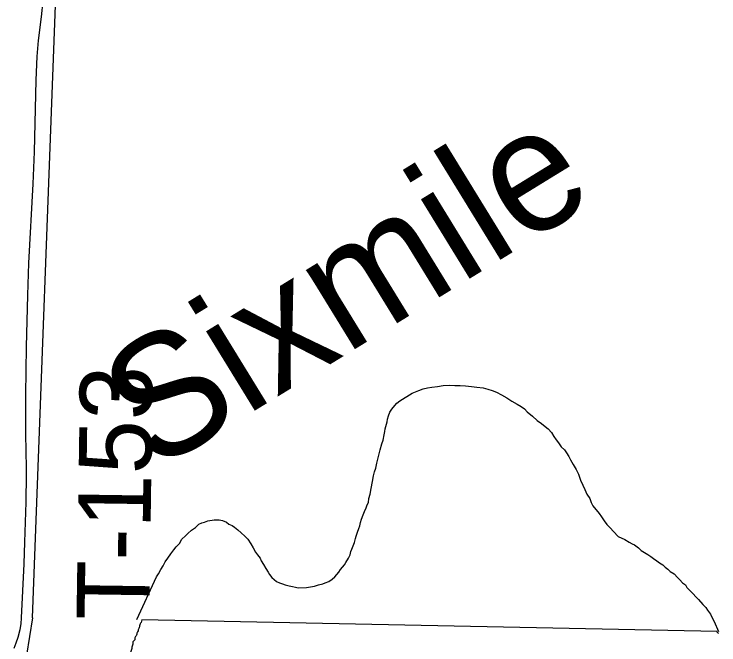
# Model space of a CAD drawing. Extents: x 2.1 to 73.9, y 4 to 26.
# Drawn here: x 46.594 to 46.8693, y 20.2914 to 20.5378 of the extents above; entities that cross this region are included whole.
import ezdxf

# ---------------------------------------------------------------- set-up
doc = ezdxf.new("R2010")
doc.units = 0
for name, color, linetype in [('GM_X_Major_River', 7, 'Continuous'), ('GM_X_Minor_Lake', 7, 'Continuous'), ('GM_X_Minor_River', 7, 'Continuous'), ('GM_X_Minor_River_Text', 7, 'Continuous'), ('GM_X_Township_Road', 7, 'Continuous'), ('GM_X_Township_Road_Text', 7, 'Continuous')]:
    doc.layers.add(name, color=color, linetype=linetype)

msp = doc.modelspace()

# ---------------------------------------------------------------- linework, layer by layer
at = {"layer": 'GM_X_Major_River'}
msp.add_line((46.86857, 20.29663), (46.64383, 20.30116), dxfattribs=at)
for points in [[(46.73877, 20.37481), (46.73899, 20.37576), (46.73921, 20.3767), (46.73943, 20.37764), (46.73965, 20.37859), (46.73987, 20.37953), (46.74029, 20.38085), (46.74072, 20.38236), (46.74152, 20.38347), (46.74271, 20.38495), (46.7435, 20.38588), (46.74467, 20.38679), (46.74953, 20.38967), (46.75203, 20.39073), (46.75377, 20.39144), (46.75549, 20.39176), (46.75722, 20.39208), (46.75932, 20.39239), (46.76162, 20.3927), (46.76391, 20.39281), (46.76619, 20.39274), (46.76828, 20.39267), (46.77037, 20.3926), (46.77265, 20.39233), (46.77474, 20.39207), (46.7772, 20.3918), (46.77909, 20.39136), (46.78079, 20.39073), (46.78248, 20.3901), (46.78435, 20.38909), (46.78641, 20.38788), (46.78846, 20.38667), (46.79052, 20.38546), (46.79201, 20.38446), (46.79332, 20.38366), (46.79442, 20.38248), (46.79646, 20.3807), (46.79831, 20.37911), (46.79999, 20.37792), (46.80148, 20.37673), (46.80259, 20.37574), (46.80388, 20.37436), (46.80478, 20.37281), (46.80569, 20.37145), (46.8066, 20.37028), (46.80769, 20.36872), (46.80899, 20.36754), (46.80971, 20.36637), (46.81062, 20.36501), (46.81134, 20.36365), (46.81243, 20.36191), (46.81351, 20.35997), (46.8144, 20.35804), (46.81528, 20.35573), (46.81617, 20.35379), (46.81687, 20.35206), (46.81777, 20.35032), (46.81885, 20.34857), (46.81938, 20.34703), (46.82009, 20.34567), (46.82248, 20.34274), (46.82339, 20.34138), (46.82448, 20.33982), (46.82558, 20.33845), (46.82687, 20.33708), (46.82815, 20.3357), (46.82999, 20.33374), (46.83262, 20.33251), (46.8343, 20.3315), (46.83543, 20.3309), (46.83637, 20.33048), (46.83785, 20.32929), (46.83896, 20.32831), (46.84027, 20.3275), (46.84158, 20.3267), (46.84269, 20.3259), (46.84381, 20.3251), (46.84512, 20.3243), (46.84604, 20.32351), (46.84735, 20.3227), (46.84827, 20.32172), (46.84939, 20.32092), (46.85032, 20.32013), (46.85181, 20.31913), (46.8531, 20.31776), (46.85402, 20.31677), (46.85512, 20.3156), (46.85624, 20.3148), (46.85678, 20.31383), (46.8577, 20.31285), (46.85918, 20.31147), (46.86047, 20.31009), (46.86139, 20.30911), (46.86304, 20.30715), (46.86414, 20.30597), (46.86487, 20.305), (46.86597, 20.30344), (46.86686, 20.3017), (46.8674, 20.30054), (46.86917, 20.29665)], [(46.64187, 20.30136), (46.64955, 20.31804), (46.65035, 20.31915), (46.65135, 20.32083), (46.65216, 20.32233), (46.65297, 20.32382), (46.65397, 20.32531), (46.65517, 20.32698), (46.65636, 20.32847), (46.65735, 20.32977), (46.65854, 20.33106), (46.65954, 20.33274), (46.66092, 20.33402), (46.6619, 20.33494), (46.66327, 20.33623), (46.66483, 20.33732), (46.6662, 20.3386), (46.66736, 20.33913), (46.66832, 20.33929), (46.66967, 20.33982), (46.67216, 20.34031), (46.67311, 20.34028), (46.67406, 20.34024), (46.67539, 20.34001), (46.67689, 20.33939), (46.67782, 20.3386), (46.67913, 20.33798), (46.68007, 20.33738), (46.68137, 20.33639), (46.68266, 20.3352), (46.68414, 20.33382), (46.68524, 20.33265), (46.68652, 20.33089), (46.68742, 20.32934), (46.68832, 20.3276), (46.68905, 20.32662), (46.69015, 20.32525), (46.6905, 20.32429), (46.6914, 20.32274), (46.6923, 20.32119), (46.69321, 20.31983), (46.69375, 20.31886), (46.69467, 20.31768), (46.69559, 20.31689), (46.69652, 20.3161), (46.69765, 20.31568), (46.69878, 20.31527), (46.69991, 20.31485), (46.70142, 20.31442), (46.70274, 20.31418), (46.70388, 20.31396), (46.70501, 20.31373), (46.70825, 20.31381), (46.70979, 20.31414), (46.71132, 20.31428), (46.71286, 20.3148), (46.71458, 20.31531), (46.71555, 20.31566), (46.7169, 20.31619), (46.71826, 20.31709), (46.71924, 20.31801), (46.72003, 20.31894), (46.72082, 20.31986), (46.72143, 20.32079), (46.72222, 20.32172), (46.72301, 20.32264), (46.72361, 20.32357), (46.72462, 20.32525), (46.72523, 20.32656), (46.72546, 20.32789), (46.72587, 20.32882), (46.72691, 20.33145), (46.72734, 20.33296), (46.72756, 20.33391), (46.72818, 20.33541), (46.72861, 20.33691), (46.72902, 20.33785), (46.72925, 20.33918), (46.72967, 20.34049), (46.7303, 20.34218), (46.73091, 20.3435), (46.73153, 20.345), (46.73195, 20.34612), (46.73236, 20.34706), (46.7326, 20.34858), (46.73303, 20.35027), (46.73349, 20.35254), (46.73395, 20.35519), (46.7344, 20.35746), (46.73483, 20.35896), (46.73526, 20.36047), (46.7357, 20.36236), (46.73636, 20.365), (46.73701, 20.36764), (46.73766, 20.3699), (46.73809, 20.37141), (46.73854, 20.37349), (46.73877, 20.37481)]]:
    msp.add_lwpolyline(points, dxfattribs=at)
for points in [[(46.64383, 20.30116), (46.6436, 20.30015), (46.64321, 20.29959), (46.643, 20.29884), (46.64259, 20.29752), (46.64238, 20.29695), (46.64198, 20.29601), (46.64177, 20.29526), (46.64117, 20.29413), (46.64115, 20.29337), (46.64057, 20.29282), (46.64036, 20.29226), (46.64034, 20.29169), (46.64014, 20.29093), (46.63992, 20.28999), (46.6395, 20.28848), (46.63926, 20.28658), (46.63905, 20.28583), (46.63883, 20.28469), (46.63882, 20.28393), (46.63858, 20.28223), (46.63847, 20.27805), (46.63843, 20.27653), (46.6386, 20.27576), (46.63858, 20.27481), (46.63891, 20.2729), (46.6389, 20.27233), (46.63906, 20.27138), (46.63942, 20.27061), (46.63977, 20.26946), (46.64013, 20.2685), (46.6403, 20.26792), (46.64066, 20.26715), (46.64122, 20.26657), (46.64158, 20.26599), (46.64176, 20.26541), (46.64212, 20.26464), (46.64285, 20.26348), (46.6432, 20.26233), (46.64317, 20.26119), (46.64295, 20.26006), (46.64292, 20.25892), (46.64272, 20.25835), (46.64268, 20.25702), (46.64285, 20.25626), (46.64303, 20.25568), (46.6432, 20.25511), (46.64337, 20.25434), (46.64355, 20.25377), (46.64574, 20.25028), (46.6463, 20.24989), (46.64685, 20.24911), (46.64741, 20.24872), (46.64815, 20.24794), (46.64909, 20.24734), (46.64964, 20.24675), (46.6502, 20.24636), (46.65077, 20.24615), (46.65133, 20.24576), (46.65189, 20.24555), (46.65301, 20.24457), (46.65413, 20.24378), (46.65468, 20.2432), (46.6558, 20.2424), (46.65747, 20.24065), (46.65802, 20.23987), (46.65858, 20.23948), (46.65913, 20.2387), (46.65987, 20.23811), (46.66267, 20.23613), (46.6638, 20.23572), (46.66436, 20.23532), (46.66587, 20.2349), (46.66662, 20.2345), (46.66738, 20.23429), (46.66793, 20.23371), (46.66847, 20.23255), (46.66884, 20.23197), (46.66919, 20.23082), (46.66955, 20.23024), (46.66935, 20.22968)], [(46.86931, 20.29586), (46.86875, 20.29626), (46.86857, 20.29663)]]:
    msp.add_spline(points, degree=3, dxfattribs=at)
at = {"layer": 'GM_X_Minor_Lake'}
for points in [[(46.73877, 20.37481), (46.73899, 20.37576), (46.73921, 20.3767), (46.73943, 20.37764), (46.73965, 20.37859), (46.73987, 20.37953), (46.74029, 20.38085), (46.74072, 20.38236), (46.74152, 20.38347), (46.74271, 20.38495), (46.7435, 20.38588), (46.74467, 20.38679), (46.74953, 20.38967), (46.75203, 20.39073), (46.75377, 20.39144), (46.75549, 20.39176), (46.75722, 20.39208), (46.75932, 20.39239), (46.76162, 20.3927), (46.76391, 20.39281), (46.76619, 20.39274), (46.76828, 20.39267), (46.77037, 20.3926), (46.77265, 20.39233), (46.77474, 20.39207), (46.7772, 20.3918), (46.77909, 20.39136), (46.78079, 20.39073), (46.78248, 20.3901), (46.78435, 20.38909), (46.78641, 20.38788), (46.78846, 20.38667), (46.79052, 20.38546), (46.79201, 20.38446), (46.79332, 20.38366), (46.79442, 20.38248), (46.79646, 20.3807), (46.79831, 20.37911), (46.79999, 20.37792), (46.80148, 20.37673), (46.80259, 20.37574), (46.80388, 20.37436), (46.80478, 20.37281), (46.80569, 20.37145), (46.8066, 20.37028), (46.80769, 20.36872), (46.80899, 20.36754), (46.80971, 20.36637), (46.81062, 20.36501), (46.81134, 20.36365), (46.81243, 20.36191), (46.81351, 20.35997), (46.8144, 20.35804), (46.81528, 20.35573), (46.81617, 20.35379), (46.81687, 20.35206), (46.81777, 20.35032), (46.81885, 20.34857), (46.81938, 20.34703), (46.82009, 20.34567), (46.82248, 20.34274), (46.82339, 20.34138), (46.82448, 20.33982), (46.82558, 20.33845), (46.82687, 20.33708), (46.82815, 20.3357), (46.82999, 20.33374), (46.83262, 20.33251), (46.8343, 20.3315), (46.83543, 20.3309), (46.83637, 20.33048), (46.83785, 20.32929), (46.83896, 20.32831), (46.84027, 20.3275), (46.84158, 20.3267), (46.84269, 20.3259), (46.84381, 20.3251), (46.84512, 20.3243), (46.84604, 20.32351), (46.84735, 20.3227), (46.84827, 20.32172), (46.84939, 20.32092), (46.85032, 20.32013), (46.85181, 20.31913), (46.8531, 20.31776), (46.85402, 20.31677), (46.85512, 20.3156), (46.85624, 20.3148), (46.85678, 20.31383), (46.8577, 20.31285), (46.85918, 20.31147), (46.86047, 20.31009), (46.86139, 20.30911), (46.86304, 20.30715), (46.86414, 20.30597), (46.86487, 20.305), (46.86597, 20.30344), (46.86686, 20.3017), (46.8674, 20.30054), (46.86917, 20.29665)], [(46.64187, 20.30136), (46.64955, 20.31804), (46.65035, 20.31915), (46.65135, 20.32083), (46.65216, 20.32233), (46.65297, 20.32382), (46.65397, 20.32531), (46.65517, 20.32698), (46.65636, 20.32847), (46.65735, 20.32977), (46.65854, 20.33106), (46.65954, 20.33274), (46.66092, 20.33402), (46.6619, 20.33494), (46.66327, 20.33623), (46.66483, 20.33732), (46.6662, 20.3386), (46.66736, 20.33913), (46.66832, 20.33929), (46.66967, 20.33982), (46.67216, 20.34031), (46.67311, 20.34028), (46.67406, 20.34024), (46.67539, 20.34001), (46.67689, 20.33939), (46.67782, 20.3386), (46.67913, 20.33798), (46.68007, 20.33738), (46.68137, 20.33639), (46.68266, 20.3352), (46.68414, 20.33382), (46.68524, 20.33265), (46.68652, 20.33089), (46.68742, 20.32934), (46.68832, 20.3276), (46.68905, 20.32662), (46.69015, 20.32525), (46.6905, 20.32429), (46.6914, 20.32274), (46.6923, 20.32119), (46.69321, 20.31983), (46.69375, 20.31886), (46.69467, 20.31768), (46.69559, 20.31689), (46.69652, 20.3161), (46.69765, 20.31568), (46.69878, 20.31527), (46.69991, 20.31485), (46.70142, 20.31442), (46.70274, 20.31418), (46.70388, 20.31396), (46.70501, 20.31373), (46.70825, 20.31381), (46.70979, 20.31414), (46.71132, 20.31428), (46.71286, 20.3148), (46.71458, 20.31531), (46.71555, 20.31566), (46.7169, 20.31619), (46.71826, 20.31709), (46.71924, 20.31801), (46.72003, 20.31894), (46.72082, 20.31986), (46.72143, 20.32079), (46.72222, 20.32172), (46.72301, 20.32264), (46.72361, 20.32357), (46.72462, 20.32525), (46.72523, 20.32656), (46.72546, 20.32789), (46.72587, 20.32882), (46.72691, 20.33145), (46.72734, 20.33296), (46.72756, 20.33391), (46.72818, 20.33541), (46.72861, 20.33691), (46.72902, 20.33785), (46.72925, 20.33918), (46.72967, 20.34049), (46.7303, 20.34218), (46.73091, 20.3435), (46.73153, 20.345), (46.73195, 20.34612), (46.73236, 20.34706), (46.7326, 20.34858), (46.73303, 20.35027), (46.73349, 20.35254), (46.73395, 20.35519), (46.7344, 20.35746), (46.73483, 20.35896), (46.73526, 20.36047), (46.7357, 20.36236), (46.73636, 20.365), (46.73701, 20.36764), (46.73766, 20.3699), (46.73809, 20.37141), (46.73854, 20.37349), (46.73877, 20.37481)]]:
    msp.add_lwpolyline(points, dxfattribs=at)
at = {"layer": 'GM_X_Minor_River'}
for points in [[(46.60122, 20.30202), (46.61067, 20.55521), (47.78988, 21.68452)], [(46.60122, 20.30202), (46.59887, 20.28733)]]:
    msp.add_lwpolyline(points, dxfattribs=at)
at = {"layer": 'GM_X_Township_Road'}
for points in [[(46.59693, 20.30195), (46.59793, 20.32301), (46.59818, 20.33159), (46.59872, 20.34713), (46.59879, 20.35802), (46.59876, 20.36188), (46.59872, 20.36579), (46.59858, 20.37513), (46.5985, 20.37823), (46.59855, 20.38912), (46.59887, 20.40779), (46.59928, 20.42802), (46.59974, 20.44045), (46.60149, 20.47152), (46.60195, 20.48396), (46.60263, 20.51196), (46.60305, 20.52128), (46.60354, 20.52748), (46.6047, 20.53675), (46.60537, 20.54294), (46.60569, 20.54915), (46.6057, 20.54966)], [(46.59398, 20.29008), (46.59475, 20.29219), (46.59558, 20.29446), (46.5964, 20.29745), (46.59677, 20.2996), (46.59693, 20.30195)]]:
    msp.add_lwpolyline(points, dxfattribs=at)

# ---------------------------------------------------------------- texts
at = {"layer": 'GM_X_Minor_River_Text'}
msp.add_text('Sixmile', height=0.04737, rotation=31.5641, dxfattribs=at).set_placement((46.64839, 20.35855))
at = {"layer": 'GM_X_Township_Road_Text'}
msp.add_text('T-153', height=0.028409, rotation=89.1554, dxfattribs=at).set_placement((46.64675, 20.30096))

doc.saveas('drawing.dxf')
